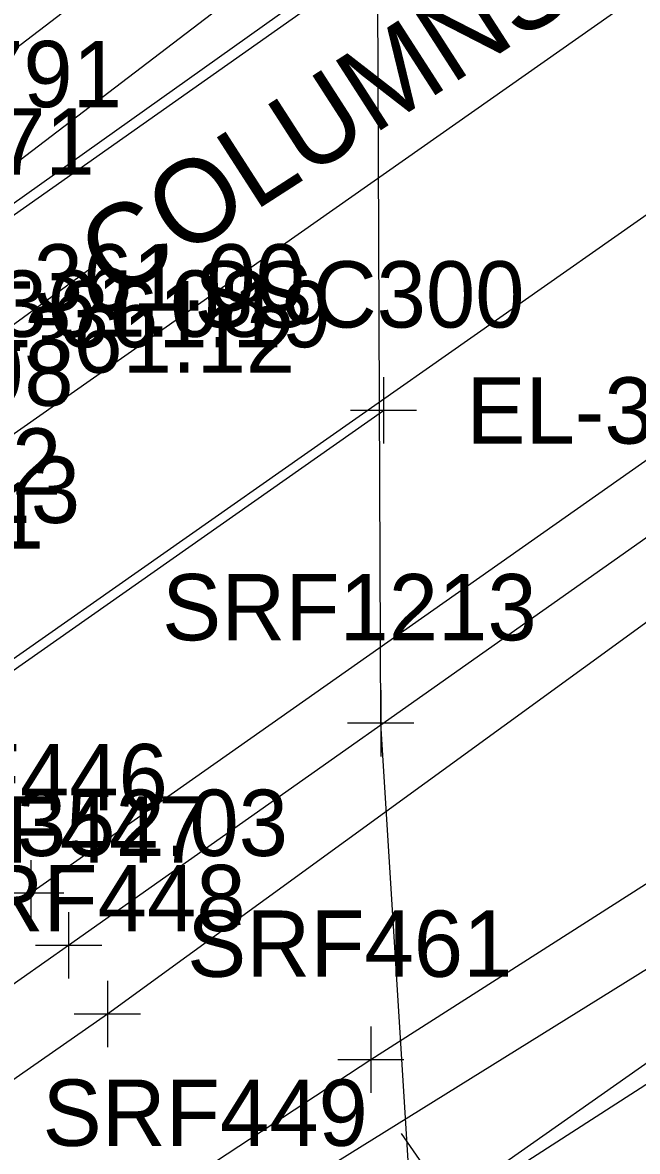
# Model space of a CAD drawing. Extents: x 941041 to 969446, y 397014 to 416764.
# Drawn here: x 951895.6 to 951932.7, y 403287.7 to 403355.8 of the extents above; entities that cross this region are included whole.
import ezdxf

# ---------------------------------------------------------------- set-up
doc = ezdxf.new("R2010")
doc.units = 0
for name, color, linetype in [('SURVEY - CENTERLINE - Preliminary', 7, 'Continuous'), ('SURVEY - CENTERLINE - Preliminary Curve Text', 7, 'Continuous'), ('SURVEY - DRAINAGE - Area Shapes', 7, 'Continuous'), ('SURVEY - DTM - Breaklines', 7, 'Continuous'), ('SURVEY - DTM - Breaklines - Points - Numbers', 7, 'Continuous'), ('SURVEY - NON-TRANSPORTATION - Features - Points - Elevations', 7, 'Continuous'), ('SURVEY - NON-TRANSPORTATION - Features Text', 7, 'Continuous'), ('SURVEY - ROADSIDE BARRIERS - Points - Locators', 7, 'Continuous'), ('SURVEY - ROADSIDE BARRIERS - Points - Numbers', 7, 'Continuous'), ('SURVEY - ROADSIDE BARRIERS with Text', 7, 'Continuous'), ('SURVEY - TRAFFIC CONTROL - Pavement Marking - Points - Elevations', 7, 'Continuous'), ('SURVEY - TRAFFIC CONTROL - Pavement Marking - Points - Locators', 7, 'Continuous'), ('SURVEY - TRAFFIC CONTROL - Pavement Marking - Points - Numbers', 7, 'Continuous'), ('SURVEY - TRAFFIC CONTROL - Pavement Marking with Text', 7, 'Continuous'), ('SURVEY - TRANSPORTATION - Features', 7, 'Continuous'), ('SURVEY - TRANSPORTATION - Features - Points - Locators', 7, 'Continuous'), ('SURVEY - TRANSPORTATION - Features - Points - Numbers', 7, 'Continuous'), ('SURVEY - TRANSPORTATION - Roads', 7, 'Continuous'), ('SURVEY - TRANSPORTATION - Roads - Points - Locators', 7, 'Continuous'), ('SURVEY - TRANSPORTATION - Roads - Points - Numbers', 7, 'Continuous'), ('SURVEY - UTILITIES - Telephone (Underground) - Points - Locators', 7, 'Continuous'), ('SURVEY - UTILITIES - Telephone (Underground) - Points - Numbers', 7, 'Continuous'), ('SURVEY - UTILITIES - Telephone (Underground) with Text', 7, 'Continuous')]:
    doc.layers.add(name, color=color, linetype=linetype)

msp = doc.modelspace()

# ---------------------------------------------------------------- linework, layer by layer
at = {"layer": 'SURVEY - CENTERLINE - Preliminary'}
msp.add_line((950966.245, 402614.807), (953884.308, 404661.516), dxfattribs=at)
msp.add_line((950966.245, 402614.807), (953884.308, 404661.516), dxfattribs=at)
msp.add_line((950966.245, 402614.807), (953884.308, 404661.516), dxfattribs=at)
at = {"layer": 'SURVEY - CENTERLINE - Preliminary Curve Text'}
msp.add_line((951921.361, 403284.718), (951918.49, 403288.812), dxfattribs=at)
at = {"layer": 'SURVEY - DRAINAGE - Area Shapes'}
msp.add_lwpolyline([(951145.605, 402792.146), (951562.191, 403084.019), (952475.834, 403724.713), (952754.771, 403922.799), (952578.988, 403846.207), (952455.435, 403792.002), (952334.186, 403750.285), (951972.512, 403632.527), (951887.407, 403584.591)], dxfattribs=at)
at = {"layer": 'SURVEY - DTM - Breaklines'}
for points in [[(952391.5, 403705.956), (952378.054, 403698.719), (952337.409, 403670.004), (952297.075, 403641.65), (952256.583, 403614.027), (952216.065, 403585.553), (952175.494, 403557.168), (952136.871, 403530.931), (952099.06, 403503.272), (952062.19, 403477.293), (952024.779, 403450.562), (951989.347, 403424.974), (951950.817, 403398.134), (951916.696, 403370.677), (951892.306, 403352.026), (951855.508, 403329.453)], [(952483.821, 403681.923), (952427.265, 403642.384), (952380.72, 403610.675), (952332.464, 403575.376), (952287.62, 403545.125), (952237.006, 403508.601), (952191.858, 403479.997), (952144.057, 403444.492), (952098.2, 403411.833), (952049.796, 403377.017), (952005.423, 403346.019), (951961.718, 403316.376), (951908.098, 403283.075), (951836.083, 403227.905)], [(952485.247, 403679.95), (952429.134, 403639.426), (952382.713, 403607.614), (952334.171, 403572.431), (952289.83, 403541.569), (952238.453, 403506.067), (952195.256, 403475.234), (952146.225, 403440.76), (952099.318, 403409.752), (952050.917, 403375.533), (952007.428, 403342.257), (951963.47, 403311.228), (951910.975, 403277.413), (951839.649, 403222.377)]]:
    msp.add_lwpolyline(points, dxfattribs=at)
at = {"layer": 'SURVEY - NON-TRANSPORTATION - Features Text'}
msp.add_line((951899.7, 403340.964), (951894.293, 403337.023), dxfattribs=at)
at = {"layer": 'SURVEY - ROADSIDE BARRIERS - Points - Locators'}
for p, q in [((951916.648, 403295.272), (951916.648, 403291.272)), ((951918.648, 403293.272), (951914.648, 403293.272))]:
    msp.add_line(p, q, dxfattribs=at)
at = {"layer": 'SURVEY - ROADSIDE BARRIERS with Text'}
for points in [[(951886.071, 403338.527), (951913.721, 403358.179), (951939.258, 403376.99), (951956.402, 403388.674)], [(952024.107, 403361.82), (952000.976, 403347.063), (951958.798, 403320.17), (951916.648, 403293.272), (951886.064, 403273.195), (951843.686, 403243.552)]]:
    msp.add_lwpolyline(points, dxfattribs=at)
at = {"layer": 'SURVEY - TRAFFIC CONTROL - Pavement Marking - Points - Locators'}
for p, q in [((951917.413, 403334.432), (951917.413, 403330.432)), ((951919.413, 403332.432), (951915.413, 403332.432))]:
    msp.add_line(p, q, dxfattribs=at)
at = {"layer": 'SURVEY - TRAFFIC CONTROL - Pavement Marking with Text'}
msp.add_lwpolyline([(951847.016, 403283.058), (951881.969, 403307.56), (951917.413, 403332.432)], dxfattribs=at)
at = {"layer": 'SURVEY - TRANSPORTATION - Features'}
for points in [[(952645.639, 403820.239), (952597.37, 403785.524), (952553.073, 403755.159), (952508.326, 403722.835), (952461.019, 403689.307), (952413.894, 403656.853), (952372.138, 403627.744), (952321.409, 403592.67), (952277.519, 403560.713), (952227.068, 403525.975), (952181.35, 403493.835), (952134.56, 403460.333), (952087.521, 403428.37), (952039.889, 403391.887), (951995.483, 403362.711), (951950.179, 403331.941), (951900.759, 403296.023), (951846.549, 403258.257)], [(952265.243, 403606.378), (952222.495, 403576.226), (952179.987, 403546.985), (952139.514, 403518.294), (952098.527, 403490.179), (952058.628, 403462.261), (952014.833, 403431.771), (951971.937, 403401.287), (951951.985, 403390.912), (951922.486, 403368.142), (951893.096, 403345.723), (951854.247, 403319.663)]]:
    msp.add_lwpolyline(points, dxfattribs=at)
at = {"layer": 'SURVEY - TRANSPORTATION - Features - Points - Locators'}
for p, q in [((951900.759, 403298.023), (951900.759, 403294.023)), ((951902.759, 403296.023), (951898.759, 403296.023))]:
    msp.add_line(p, q, dxfattribs=at)
at = {"layer": 'SURVEY - TRANSPORTATION - Roads'}
for points in [[(952641.526, 403826.168), (952594.166, 403793.019), (952548.955, 403761.103), (952503.903, 403729.548), (952456.484, 403696.45), (952409.669, 403663.542), (952367.994, 403634.287), (952317.163, 403598.587), (952272.616, 403567.271), (952222.632, 403532.345), (952176.872, 403500.186), (952130.483, 403467.592), (952084.272, 403435.243), (952034.295, 403400.182), (951990.769, 403369.819), (951946.584, 403338.785), (951896.129, 403303.315), (951845.198, 403267.544)], [(952643.614, 403822.772), (952594.665, 403788.44), (952551.069, 403757.873), (952505.867, 403726.225), (952458.481, 403693.086), (952411.717, 403660.121), (952370.223, 403630.984), (952318.826, 403594.872), (952274.796, 403564.005), (952224.586, 403528.837), (952179.206, 403496.843), (952131.712, 403463.735), (952086.336, 403432.037), (952035.925, 403396.547), (951992.919, 403366.555), (951948.084, 403335.206), (951898.418, 403300.162), (951843.973, 403261.96)], [(951856.577, 403318.444), (951891.451, 403341.664), (951931.45, 403369.837), (951972.85, 403399.517), (952015.549, 403429.143), (952058.971, 403459.694), (952101.702, 403489.653), (952145.895, 403520.523), (952190.224, 403551.622), (952232.607, 403581.271), (952267.097, 403605.497)], [(952011.218, 403412.397), (951967.776, 403382.023), (951890.382, 403327.71), (951852.426, 403300.997)]]:
    msp.add_lwpolyline(points, dxfattribs=at)
at = {"layer": 'SURVEY - TRANSPORTATION - Roads - Points - Locators'}
for p, q in [((951896.129, 403305.315), (951896.129, 403301.315)), ((951898.129, 403303.315), (951894.129, 403303.315)), ((951898.418, 403302.162), (951898.418, 403298.162)), ((951900.418, 403300.162), (951896.418, 403300.162))]:
    msp.add_line(p, q, dxfattribs=at)
at = {"layer": 'SURVEY - UTILITIES - Telephone (Underground) - Points - Locators'}
for p, q in [((951917.249, 403315.567), (951917.249, 403311.567)), ((951919.249, 403313.567), (951915.249, 403313.567))]:
    msp.add_line(p, q, dxfattribs=at)
at = {"layer": 'SURVEY - UTILITIES - Telephone (Underground) with Text'}
msp.add_lwpolyline([(951921.072, 403252.511), (951917.249, 403313.567), (951917.074, 403357.955), (951918.669, 403383.166), (951923.504, 403409.874), (951922.998, 403472.254), (951917.445, 403500.161), (951911.149, 403531.608), (951914.776, 403569.296), (951914.968, 403577.099), (951921.593, 403637.923), (951914.392, 403680.006), (951913.219, 403722.898), (951915.328, 403763.696), (951917.638, 403811.409), (951920.116, 403862.527), (951924.086, 403909.79), (951927.508, 403936.004), (951928.781, 403988.584), (951930.827, 404027.449)], dxfattribs=at)

# ---------------------------------------------------------------- texts
at = {"layer": 'SURVEY - DTM - Breaklines - Points - Numbers'}
msp.add_text('SRF449', height=4, dxfattribs=at).set_placement((951896.843, 403288.075))
at = {"layer": 'SURVEY - NON-TRANSPORTATION - Features - Points - Elevations'}
for s, p in [('EL-361.00', (951887.991, 403338.458)), ('EL-361.08', (951885.816, 403336.875)), ('EL-361.19', (951889.556, 403336.243)), ('EL-361.12', (951887.399, 403334.708)), ('EL-360.92', (951873.291, 403327.351)), ('EL-361.13', (951874.426, 403325.646)), ('EL-361.11', (951872.241, 403324.095))]:
    msp.add_text(s, height=4, dxfattribs=at).set_placement(p)
at = {"layer": 'SURVEY - NON-TRANSPORTATION - Features Text'}
msp.add_text('COLUMNS', height=4.998, rotation=32.78428, dxfattribs=at).set_placement((951901.18, 403338.981))
at = {"layer": 'SURVEY - ROADSIDE BARRIERS - Points - Numbers'}
msp.add_text('SRF461', height=4, dxfattribs=at).set_placement((951905.566, 403298.272))
at = {"layer": 'SURVEY - TRAFFIC CONTROL - Pavement Marking - Points - Elevations'}
for s, p in [('EL-351.71', (951922.413, 403330.432)), ('EL-352.03', (951886.969, 403305.56))]:
    msp.add_text(s, height=4, dxfattribs=at).set_placement(p)
at = {"layer": 'SURVEY - TRAFFIC CONTROL - Pavement Marking - Points - Numbers'}
msp.add_text('SSC300', height=4, dxfattribs=at).set_placement((951906, 403337.432))
at = {"layer": 'SURVEY - TRANSPORTATION - Features - Points - Numbers'}
for s, p in [('SRF791', (951882.014, 403350.723)), ('SRF448', (951889.472, 403301.023))]:
    msp.add_text(s, height=4, dxfattribs=at).set_placement(p)
at = {"layer": 'SURVEY - TRANSPORTATION - Roads - Points - Numbers'}
for s, p in [('SRF771', (951880.369, 403346.664)), ('SRF798', (951879.095, 403332.71)), ('SRF446', (951884.779, 403308.315)), ('SRF447', (951887.178, 403305.162))]:
    msp.add_text(s, height=4, dxfattribs=at).set_placement(p)
at = {"layer": 'SURVEY - UTILITIES - Telephone (Underground) - Points - Numbers'}
msp.add_text('SRF1213', height=4, dxfattribs=at).set_placement((951904.057, 403318.567))

doc.saveas('drawing.dxf')
